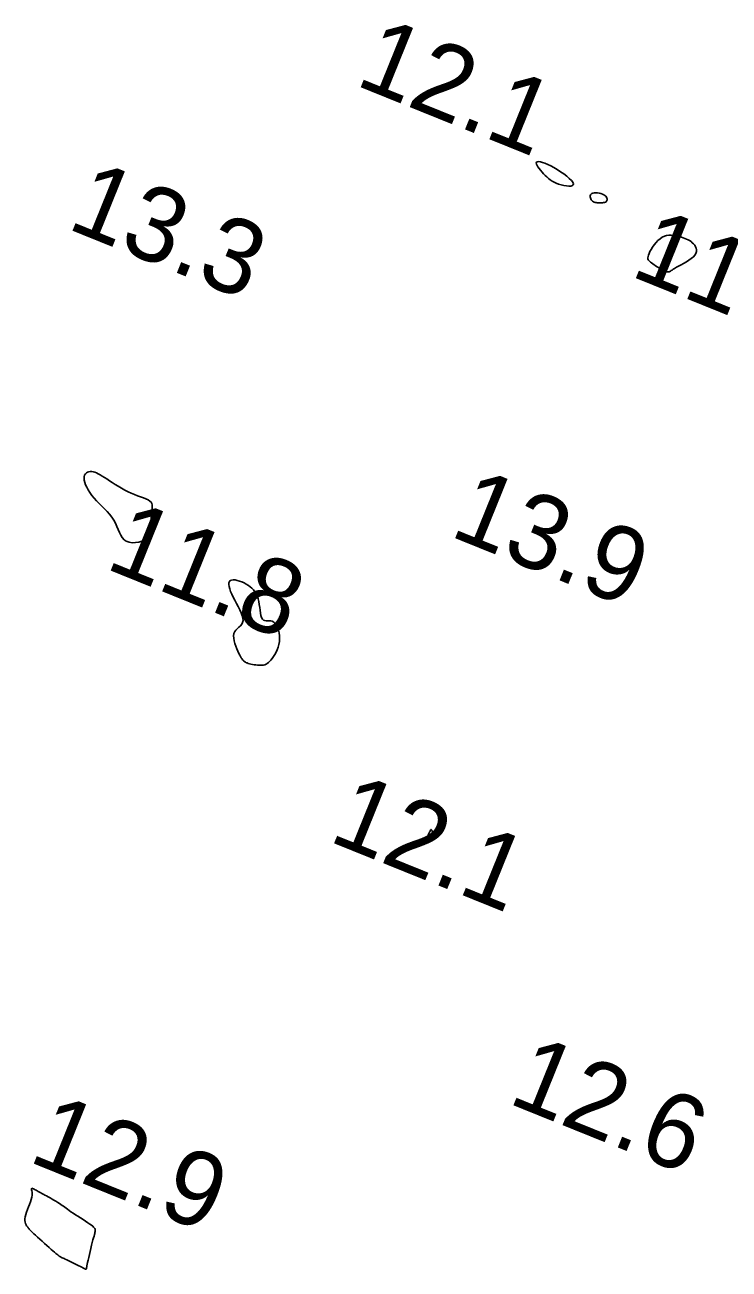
# Model space of a CAD drawing. Extents: x 3040093 to 3056816, y 408076 to 509144.
# Drawn here: x 3044132.5 to 3044179.7, y 440311.5 to 440394.9 of the extents above; entities that cross this region are included whole.
import ezdxf

# ---------------------------------------------------------------- set-up
doc = ezdxf.new("R2010")
doc.units = 0
doc.layers.add('V-CHAN-CONT-EL12-1112', color=7, linetype='Continuous')
doc.layers.add('V-TOPO-SOUN-0810', color=7, linetype='Continuous')

msp = doc.modelspace()

# ---------------------------------------------------------------- linework, layer by layer
at = {"layer": 'V-CHAN-CONT-EL12-1112'}
for points in [[(3044167.381, 440384.805), (3044167.489, 440384.701), (3044167.601, 440384.603), (3044167.719, 440384.512), (3044167.843, 440384.429), (3044167.978, 440384.352), (3044168.123, 440384.284), (3044168.281, 440384.223), (3044168.453, 440384.171), (3044168.629, 440384.13), (3044168.802, 440384.102), (3044168.962, 440384.089), (3044169.099, 440384.094), (3044169.204, 440384.12), (3044169.267, 440384.168), (3044169.279, 440384.242), (3044169.235, 440384.341), (3044169.138, 440384.463), (3044168.999, 440384.6), (3044168.825, 440384.749), (3044168.627, 440384.901), (3044168.412, 440385.053), (3044168.189, 440385.198), (3044167.967, 440385.331), (3044167.754, 440385.447), (3044167.554, 440385.544), (3044167.37, 440385.621), (3044167.206, 440385.678), (3044167.065, 440385.715), (3044166.949, 440385.73), (3044166.863, 440385.722), (3044166.809, 440385.692), (3044166.789, 440385.639), (3044166.801, 440385.566), (3044166.839, 440385.476), (3044166.899, 440385.374), (3044166.978, 440385.264), (3044167.069, 440385.148), (3044167.17, 440385.03), (3044167.275, 440384.915)], [(3044171.082, 440382.968), (3044171.155, 440382.969), (3044171.227, 440382.974), (3044171.294, 440382.983), (3044171.356, 440382.997), (3044171.411, 440383.017), (3044171.457, 440383.044), (3044171.493, 440383.08), (3044171.517, 440383.123), (3044171.528, 440383.174), (3044171.526, 440383.23), (3044171.51, 440383.289), (3044171.48, 440383.348), (3044171.436, 440383.407), (3044171.376, 440383.462), (3044171.301, 440383.513), (3044171.21, 440383.556), (3044171.107, 440383.592), (3044170.998, 440383.619), (3044170.886, 440383.636), (3044170.777, 440383.643), (3044170.675, 440383.639), (3044170.584, 440383.623), (3044170.51, 440383.593), (3044170.456, 440383.551), (3044170.421, 440383.498), (3044170.403, 440383.437), (3044170.4, 440383.372), (3044170.412, 440383.305), (3044170.435, 440383.239), (3044170.468, 440383.178), (3044170.509, 440383.124), (3044170.556, 440383.08), (3044170.609, 440383.045), (3044170.667, 440383.019), (3044170.729, 440382.999), (3044170.795, 440382.986), (3044170.864, 440382.977), (3044170.935, 440382.972), (3044171.008, 440382.969)], [(3044175.705, 440378.347), (3044175.741, 440378.364), (3044175.78, 440378.389), (3044175.827, 440378.423), (3044175.885, 440378.465), (3044175.959, 440378.517), (3044176.053, 440378.577), (3044176.172, 440378.648), (3044176.316, 440378.728), (3044176.48, 440378.817), (3044176.656, 440378.913), (3044176.835, 440379.016), (3044177.008, 440379.124), (3044177.167, 440379.235), (3044177.304, 440379.35), (3044177.411, 440379.466), (3044177.481, 440379.582), (3044177.515, 440379.697), (3044177.52, 440379.81), (3044177.498, 440379.919), (3044177.455, 440380.024), (3044177.394, 440380.122), (3044177.319, 440380.213), (3044177.236, 440380.296), (3044177.148, 440380.369), (3044177.055, 440380.434), (3044176.956, 440380.491), (3044176.852, 440380.542), (3044176.743, 440380.587), (3044176.627, 440380.628), (3044176.506, 440380.666), (3044176.377, 440380.702), (3044176.242, 440380.736), (3044176.102, 440380.766), (3044175.957, 440380.788), (3044175.81, 440380.798), (3044175.66, 440380.794), (3044175.511, 440380.771), (3044175.362, 440380.726), (3044175.215, 440380.656), (3044175.073, 440380.559), (3044174.936, 440380.439), (3044174.806, 440380.302), (3044174.686, 440380.154), (3044174.577, 440380.002), (3044174.481, 440379.851), (3044174.401, 440379.708), (3044174.338, 440379.578), (3044174.294, 440379.467), (3044174.268, 440379.372), (3044174.259, 440379.291), (3044174.267, 440379.221), (3044174.289, 440379.159), (3044174.325, 440379.103), (3044174.375, 440379.049), (3044174.436, 440378.994), (3044174.507, 440378.937), (3044174.587, 440378.878), (3044174.671, 440378.818), (3044174.758, 440378.76), (3044174.843, 440378.703), (3044174.925, 440378.651), (3044174.999, 440378.604), (3044175.064, 440378.564), (3044175.117, 440378.531), (3044175.159, 440378.505), (3044175.194, 440378.485), (3044175.222, 440378.469), (3044175.248, 440378.456), (3044175.272, 440378.444), (3044175.298, 440378.433), (3044175.328, 440378.42), (3044175.363, 440378.405), (3044175.403, 440378.389), (3044175.447, 440378.374), (3044175.492, 440378.359), (3044175.539, 440378.347), (3044175.585, 440378.338), (3044175.628, 440378.335), (3044175.669, 440378.337)], [(3044139.512, 440360.231), (3044139.718, 440360.2), (3044139.938, 440360.203), (3044140.163, 440360.236), (3044140.38, 440360.297), (3044140.582, 440360.383), (3044140.756, 440360.491), (3044140.892, 440360.619), (3044140.984, 440360.763), (3044141.037, 440360.921), (3044141.058, 440361.088), (3044141.056, 440361.262), (3044141.04, 440361.438), (3044141.017, 440361.615), (3044140.996, 440361.787), (3044140.986, 440361.953), (3044140.991, 440362.108), (3044141.009, 440362.253), (3044141.031, 440362.388), (3044141.052, 440362.512), (3044141.065, 440362.627), (3044141.062, 440362.732), (3044141.039, 440362.828), (3044140.986, 440362.914), (3044140.901, 440362.991), (3044140.785, 440363.062), (3044140.641, 440363.129), (3044140.475, 440363.196), (3044140.291, 440363.265), (3044140.091, 440363.338), (3044139.881, 440363.419), (3044139.665, 440363.511), (3044139.446, 440363.615), (3044139.226, 440363.729), (3044139.009, 440363.851), (3044138.795, 440363.977), (3044138.588, 440364.104), (3044138.389, 440364.231), (3044138.201, 440364.352), (3044138.025, 440364.467), (3044137.864, 440364.572), (3044137.716, 440364.666), (3044137.579, 440364.748), (3044137.453, 440364.819), (3044137.335, 440364.876), (3044137.223, 440364.92), (3044137.117, 440364.95), (3044137.015, 440364.966), (3044136.915, 440364.966), (3044136.82, 440364.951), (3044136.732, 440364.92), (3044136.654, 440364.873), (3044136.589, 440364.809), (3044136.54, 440364.729), (3044136.508, 440364.632), (3044136.498, 440364.517), (3044136.511, 440364.385), (3044136.546, 440364.238), (3044136.603, 440364.079), (3044136.68, 440363.91), (3044136.777, 440363.734), (3044136.892, 440363.553), (3044137.024, 440363.37), (3044137.173, 440363.188), (3044137.336, 440363.008), (3044137.51, 440362.83), (3044137.689, 440362.652), (3044137.869, 440362.473), (3044138.045, 440362.291), (3044138.211, 440362.105), (3044138.363, 440361.912), (3044138.495, 440361.712), (3044138.606, 440361.504), (3044138.701, 440361.293), (3044138.786, 440361.085), (3044138.869, 440360.886), (3044138.958, 440360.701), (3044139.059, 440360.538), (3044139.181, 440360.401), (3044139.33, 440360.297)], [(3044147.575, 440352.092), (3044147.673, 440352.068), (3044147.78, 440352.045), (3044147.894, 440352.025), (3044148.01, 440352.007), (3044148.126, 440351.994), (3044148.238, 440351.986), (3044148.343, 440351.984), (3044148.44, 440351.989), (3044148.528, 440352.003), (3044148.611, 440352.027), (3044148.69, 440352.061), (3044148.767, 440352.108), (3044148.844, 440352.168), (3044148.923, 440352.243), (3044149.006, 440352.334), (3044149.094, 440352.442), (3044149.185, 440352.566), (3044149.274, 440352.705), (3044149.359, 440352.857), (3044149.436, 440353.021), (3044149.502, 440353.196), (3044149.552, 440353.38), (3044149.584, 440353.572), (3044149.594, 440353.77), (3044149.585, 440353.97), (3044149.557, 440354.165), (3044149.512, 440354.35), (3044149.453, 440354.52), (3044149.381, 440354.668), (3044149.298, 440354.79), (3044149.205, 440354.879), (3044149.105, 440354.932), (3044149.001, 440354.958), (3044148.896, 440354.965), (3044148.792, 440354.964), (3044148.692, 440354.965), (3044148.599, 440354.977), (3044148.516, 440355.011), (3044148.447, 440355.077), (3044148.392, 440355.182), (3044148.35, 440355.32), (3044148.317, 440355.486), (3044148.288, 440355.67), (3044148.262, 440355.866), (3044148.233, 440356.066), (3044148.198, 440356.263), (3044148.154, 440356.449), (3044148.098, 440356.618), (3044148.028, 440356.771), (3044147.947, 440356.908), (3044147.854, 440357.032), (3044147.748, 440357.144), (3044147.632, 440357.245), (3044147.504, 440357.337), (3044147.365, 440357.422), (3044147.217, 440357.5), (3044147.063, 440357.57), (3044146.908, 440357.629), (3044146.757, 440357.673), (3044146.615, 440357.701), (3044146.488, 440357.71), (3044146.379, 440357.697), (3044146.293, 440357.659), (3044146.235, 440357.594), (3044146.204, 440357.505), (3044146.198, 440357.392), (3044146.215, 440357.257), (3044146.254, 440357.104), (3044146.313, 440356.935), (3044146.39, 440356.75), (3044146.483, 440356.553), (3044146.59, 440356.345), (3044146.705, 440356.132), (3044146.82, 440355.917), (3044146.929, 440355.705), (3044147.023, 440355.501), (3044147.097, 440355.308), (3044147.142, 440355.132), (3044147.152, 440354.976), (3044147.122, 440354.844), (3044147.06, 440354.731), (3044146.974, 440354.631), (3044146.876, 440354.538), (3044146.773, 440354.446), (3044146.676, 440354.348), (3044146.595, 440354.239), (3044146.539, 440354.113), (3044146.516, 440353.964), (3044146.521, 440353.799), (3044146.551, 440353.622), (3044146.6, 440353.44), (3044146.661, 440353.258), (3044146.73, 440353.084), (3044146.8, 440352.923), (3044146.867, 440352.782), (3044146.927, 440352.664), (3044146.978, 440352.569), (3044147.022, 440352.493), (3044147.06, 440352.434), (3044147.093, 440352.387), (3044147.122, 440352.351), (3044147.147, 440352.322), (3044147.17, 440352.297), (3044147.193, 440352.274), (3044147.216, 440352.251), (3044147.242, 440352.229), (3044147.273, 440352.207), (3044147.311, 440352.185), (3044147.358, 440352.162), (3044147.417, 440352.14), (3044147.489, 440352.116)], [(3044159.546, 440340.53), (3044159.569, 440340.54), (3044159.597, 440340.559), (3044159.63, 440340.584), (3044159.664, 440340.614), (3044159.699, 440340.645), (3044159.731, 440340.677), (3044159.76, 440340.707), (3044159.783, 440340.733), (3044159.8, 440340.756), (3044159.813, 440340.776), (3044159.821, 440340.794), (3044159.825, 440340.811), (3044159.826, 440340.828), (3044159.824, 440340.845), (3044159.82, 440340.863), (3044159.814, 440340.882), (3044159.807, 440340.902), (3044159.798, 440340.922), (3044159.788, 440340.94), (3044159.778, 440340.956), (3044159.767, 440340.968), (3044159.756, 440340.976), (3044159.745, 440340.979), (3044159.734, 440340.976), (3044159.723, 440340.966), (3044159.712, 440340.951), (3044159.7, 440340.93), (3044159.687, 440340.904), (3044159.672, 440340.874), (3044159.656, 440340.839), (3044159.638, 440340.801), (3044159.617, 440340.758), (3044159.595, 440340.715), (3044159.574, 440340.671), (3044159.555, 440340.63), (3044159.54, 440340.593), (3044159.53, 440340.563), (3044159.527, 440340.541), (3044159.532, 440340.529)], [(3044136.586, 440311.538), (3044136.599, 440311.536), (3044136.611, 440311.535), (3044136.623, 440311.535), (3044136.634, 440311.537), (3044136.644, 440311.54), (3044136.652, 440311.544), (3044136.658, 440311.551), (3044136.662, 440311.56), (3044136.665, 440311.574), (3044136.668, 440311.597), (3044136.673, 440311.634), (3044136.681, 440311.687), (3044136.693, 440311.76), (3044136.711, 440311.858), (3044136.737, 440311.983), (3044136.771, 440312.138), (3044136.812, 440312.318), (3044136.858, 440312.514), (3044136.907, 440312.719), (3044136.958, 440312.927), (3044137.008, 440313.129), (3044137.055, 440313.318), (3044137.099, 440313.487), (3044137.136, 440313.631), (3044137.168, 440313.75), (3044137.195, 440313.848), (3044137.216, 440313.928), (3044137.232, 440313.993), (3044137.243, 440314.048), (3044137.249, 440314.093), (3044137.251, 440314.135), (3044137.249, 440314.174), (3044137.239, 440314.213), (3044137.22, 440314.254), (3044137.189, 440314.299), (3044137.143, 440314.349), (3044137.079, 440314.407), (3044136.995, 440314.474), (3044136.888, 440314.552), (3044136.757, 440314.642), (3044136.606, 440314.742), (3044136.442, 440314.849), (3044136.269, 440314.96), (3044136.095, 440315.072), (3044135.925, 440315.181), (3044135.765, 440315.286), (3044135.62, 440315.382), (3044135.496, 440315.469), (3044135.39, 440315.546), (3044135.296, 440315.616), (3044135.21, 440315.682), (3044135.127, 440315.744), (3044135.044, 440315.806), (3044134.954, 440315.869), (3044134.855, 440315.935), (3044134.742, 440316.006), (3044134.619, 440316.081), (3044134.488, 440316.157), (3044134.356, 440316.232), (3044134.224, 440316.305), (3044134.099, 440316.375), (3044133.983, 440316.438), (3044133.882, 440316.493), (3044133.797, 440316.539), (3044133.726, 440316.576), (3044133.667, 440316.608), (3044133.616, 440316.636), (3044133.57, 440316.661), (3044133.525, 440316.686), (3044133.478, 440316.712), (3044133.426, 440316.742), (3044133.366, 440316.776), (3044133.3, 440316.813), (3044133.233, 440316.85), (3044133.167, 440316.885), (3044133.106, 440316.914), (3044133.053, 440316.936), (3044133.011, 440316.947), (3044132.985, 440316.945), (3044132.975, 440316.928), (3044132.979, 440316.896), (3044132.991, 440316.847), (3044133.006, 440316.782), (3044133.021, 440316.701), (3044133.029, 440316.603), (3044133.026, 440316.488), (3044133.007, 440316.355), (3044132.968, 440316.207), (3044132.914, 440316.045), (3044132.85, 440315.874), (3044132.78, 440315.699), (3044132.711, 440315.523), (3044132.647, 440315.352), (3044132.594, 440315.188), (3044132.557, 440315.038), (3044132.539, 440314.903), (3044132.54, 440314.784), (3044132.554, 440314.68), (3044132.581, 440314.589), (3044132.614, 440314.51), (3044132.653, 440314.443), (3044132.692, 440314.385), (3044132.729, 440314.335), (3044132.762, 440314.293), (3044132.793, 440314.254), (3044132.825, 440314.216), (3044132.862, 440314.175), (3044132.909, 440314.127), (3044132.968, 440314.069), (3044133.043, 440313.997), (3044133.138, 440313.908), (3044133.255, 440313.8), (3044133.39, 440313.675), (3044133.538, 440313.539), (3044133.695, 440313.397), (3044133.854, 440313.253), (3044134.011, 440313.112), (3044134.16, 440312.979), (3044134.296, 440312.859), (3044134.416, 440312.754), (3044134.52, 440312.666), (3044134.608, 440312.592), (3044134.683, 440312.531), (3044134.746, 440312.481), (3044134.799, 440312.441), (3044134.842, 440312.41), (3044134.878, 440312.385), (3044134.908, 440312.365), (3044134.936, 440312.348), (3044134.965, 440312.332), (3044134.998, 440312.316), (3044135.039, 440312.296), (3044135.091, 440312.271), (3044135.159, 440312.24), (3044135.245, 440312.199), (3044135.352, 440312.148), (3044135.475, 440312.088), (3044135.609, 440312.023), (3044135.749, 440311.954), (3044135.89, 440311.885), (3044136.024, 440311.819), (3044136.148, 440311.757), (3044136.256, 440311.703), (3044136.342, 440311.659), (3044136.41, 440311.624), (3044136.462, 440311.597), (3044136.5, 440311.577), (3044136.527, 440311.562), (3044136.547, 440311.552), (3044136.561, 440311.546), (3044136.574, 440311.541)]]:
    msp.add_lwpolyline(points, close=True, dxfattribs=at)

# ---------------------------------------------------------------- texts
at = {"layer": 'V-TOPO-SOUN-0810'}
for s, p in [('12.1 ', (3044154.553, 440390.9)), ('13.3 ', (3044135.253, 440381.29)), ('11.8 ', (3044172.983, 440378.11)), ('13.9 ', (3044160.883, 440360.69)), ('11.8 ', (3044137.813, 440358.52)), ('12.1 ', (3044152.773, 440340.25)), ('12.6 ', (3044164.783, 440322.7)), ('12.9 ', (3044132.663, 440318.79))]:
    msp.add_text(s, height=5, rotation=338, dxfattribs=at).set_placement(p)

doc.saveas('drawing.dxf')
